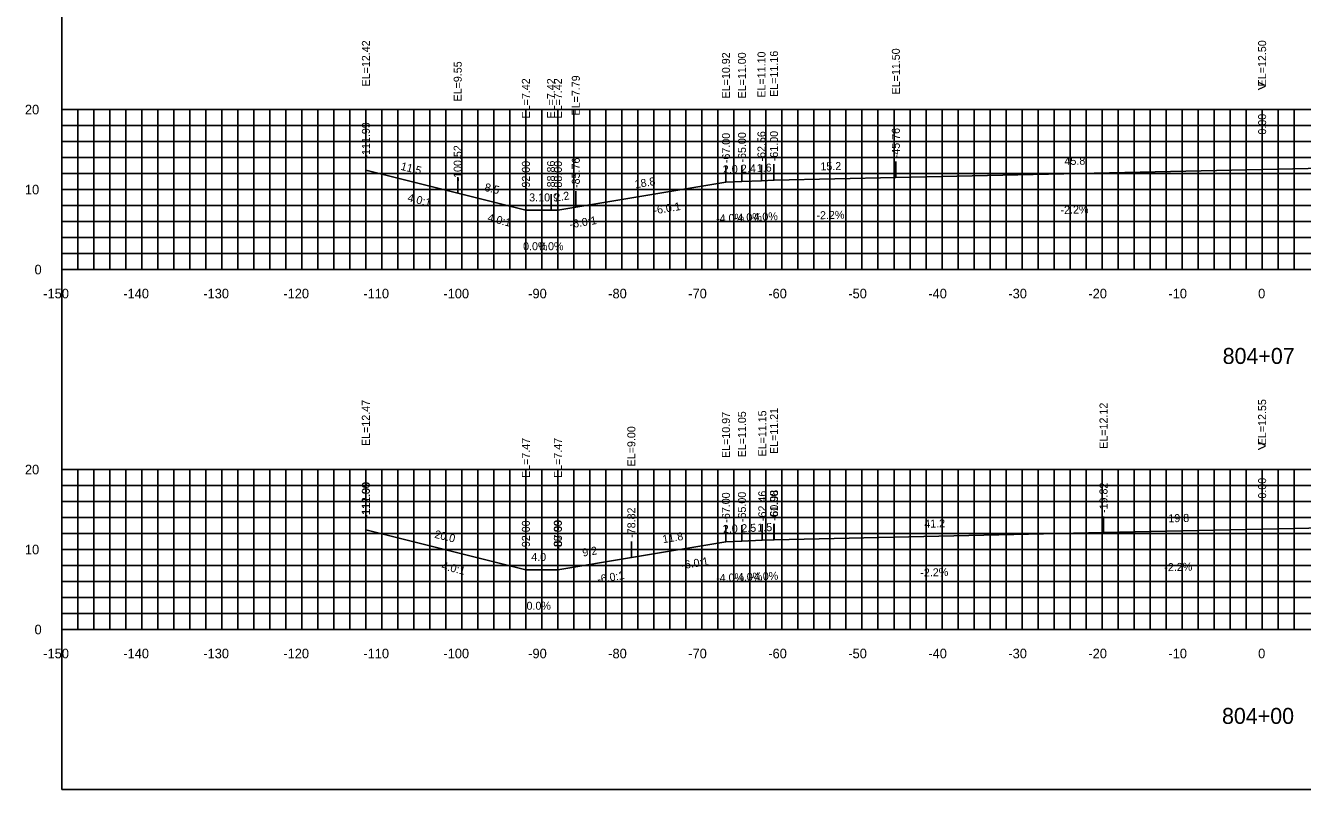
# Model space of a CAD drawing. Extents: x 1797419 to 1809236, y 248759 to 251512.
# Drawn here: x 1802824.4 to 1802984, y 249757.7 to 249853.2 of the extents above; entities that cross this region are included whole.
import ezdxf

# ---------------------------------------------------------------- set-up
doc = ezdxf.new("R2010")
doc.units = 0
for name, color, linetype in [('1', 7, 'Continuous'), ('10', 7, 'Continuous'), ('3', 7, 'Continuous'), ('31', 7, 'Continuous'), ('4', 7, 'Continuous'), ('60', 7, 'Continuous'), ('CL-CNST', 7, 'Continuous'), ('Level 62', 7, 'Continuous')]:
    doc.layers.add(name, color=color, linetype=linetype)

msp = doc.modelspace()

# ---------------------------------------------------------------- linework, layer by layer
for p, q in [((1802866.94, 249835.14), (1802866.94, 249837.14)), ((1802916.37, 249833.82), (1802916.37, 249835.82)), ((1802917.93, 249833.88), (1802917.93, 249835.88)), ((1802917.93, 249833.88), (1802917.93, 249835.88)), ((1802933.16, 249834.22), (1802933.16, 249836.22)), ((1802978.93, 249835.22), (1802978.93, 249837.22)), ((1802978.93, 249835.22), (1802978.93, 249837.22)), ((1802878.41, 249832.27), (1802878.41, 249834.27)), ((1802911.93, 249833.64), (1802911.93, 249835.64)), ((1802913.93, 249833.72), (1802913.93, 249835.72)), ((1802886.93, 249830.14), (1802886.93, 249832.14)), ((1802890.07, 249830.14), (1802890.07, 249832.14)), ((1802890.93, 249830.14), (1802890.93, 249832.14)), ((1802893.17, 249830.52), (1802893.17, 249832.52)), ((1802866.93, 249790.19), (1802866.93, 249792.19)), ((1802866.94, 249790.19), (1802866.94, 249792.19)), ((1802959.11, 249789.84), (1802959.11, 249791.84)), ((1802978.93, 249790.27), (1802978.93, 249792.27)), ((1802911.93, 249788.69), (1802911.93, 249790.69)), ((1802913.93, 249788.77), (1802913.93, 249790.77)), ((1802916.47, 249788.87), (1802916.47, 249790.87)), ((1802917.93, 249788.93), (1802917.93, 249790.93)), ((1802917.94, 249788.93), (1802917.94, 249790.93)), ((1802900.11, 249786.72), (1802900.11, 249788.72)), ((1802886.93, 249785.19), (1802886.93, 249787.19)), ((1802890.93, 249785.19), (1802890.93, 249787.19)), ((1802890.93, 249785.19), (1802890.93, 249787.19))]:
    msp.add_line(p, q)
msp.add_lwpolyline([(1802828.93, 249757.72), (1803128.93, 249757.72), (1803128.93, 249947.72), (1802828.93, 249947.72)], close=True)
at = {"layer": '60'}
for p, q in [((1802828.87, 249842.72), (1802828.93, 249842.72)), ((1802828.93, 249822.72), (1802828.93, 249842.72)), ((1802828.87, 249832.72), (1802828.93, 249832.72)), ((1802828.87, 249822.72), (1802828.93, 249822.72)), ((1802828.93, 249822.72), (1803128.93, 249822.72)), ((1802828.93, 249822.66), (1802828.93, 249822.72)), ((1802838.93, 249822.66), (1802838.93, 249822.72)), ((1802848.93, 249822.66), (1802848.93, 249822.72)), ((1802858.93, 249822.66), (1802858.93, 249822.72)), ((1802868.93, 249822.66), (1802868.93, 249822.72)), ((1802878.93, 249822.66), (1802878.93, 249822.72)), ((1802888.93, 249822.66), (1802888.93, 249822.72)), ((1802898.93, 249822.66), (1802898.93, 249822.72)), ((1802908.93, 249822.66), (1802908.93, 249822.72)), ((1802918.93, 249822.66), (1802918.93, 249822.72)), ((1802928.93, 249822.66), (1802928.93, 249822.72)), ((1802938.93, 249822.66), (1802938.93, 249822.72)), ((1802948.93, 249822.66), (1802948.93, 249822.72)), ((1802958.93, 249822.66), (1802958.93, 249822.72)), ((1802968.93, 249822.66), (1802968.93, 249822.72)), ((1802978.93, 249822.66), (1802978.93, 249822.72)), ((1802828.87, 249797.72), (1802828.93, 249797.72)), ((1802828.93, 249777.72), (1802828.93, 249797.72)), ((1802828.87, 249787.72), (1802828.93, 249787.72)), ((1802828.87, 249777.72), (1802828.93, 249777.72)), ((1802828.93, 249777.72), (1803128.93, 249777.72)), ((1802828.93, 249777.66), (1802828.93, 249777.72)), ((1802838.93, 249777.66), (1802838.93, 249777.72)), ((1802848.93, 249777.66), (1802848.93, 249777.72)), ((1802858.93, 249777.66), (1802858.93, 249777.72)), ((1802868.93, 249777.66), (1802868.93, 249777.72)), ((1802878.93, 249777.66), (1802878.93, 249777.72)), ((1802888.93, 249777.66), (1802888.93, 249777.72)), ((1802898.93, 249777.66), (1802898.93, 249777.72)), ((1802908.93, 249777.66), (1802908.93, 249777.72)), ((1802918.93, 249777.66), (1802918.93, 249777.72)), ((1802928.93, 249777.66), (1802928.93, 249777.72)), ((1802938.93, 249777.66), (1802938.93, 249777.72)), ((1802948.93, 249777.66), (1802948.93, 249777.72)), ((1802958.93, 249777.66), (1802958.93, 249777.72)), ((1802968.93, 249777.66), (1802968.93, 249777.72)), ((1802978.93, 249777.66), (1802978.93, 249777.72))]:
    msp.add_line(p, q, dxfattribs=at)
at = {"layer": 'CL-CNST'}
for points in [[(1802866.94, 249835.14), (1802878.41, 249832.27), (1802886.93, 249830.14), (1802890.07, 249830.14), (1802890.93, 249830.14), (1802893.17, 249830.52), (1802911.93, 249833.64), (1802913.93, 249833.72), (1802916.37, 249833.82), (1802917.93, 249833.88), (1802917.93, 249833.88), (1802933.16, 249834.22), (1802978.93, 249835.22), (1802978.93, 249835.22), (1803013.48, 249835.98)], [(1802866.93, 249790.19), (1802866.94, 249790.19), (1802886.93, 249785.19), (1802890.93, 249785.19), (1802890.93, 249785.19), (1802900.11, 249786.72), (1802911.93, 249788.69), (1802913.93, 249788.77), (1802916.47, 249788.87), (1802917.93, 249788.93), (1802917.94, 249788.93), (1802959.11, 249789.84), (1802978.93, 249790.27), (1803031.6, 249791.37), (1803033.52, 249791.29), (1803035.6, 249791.21), (1803037.6, 249791.13), (1803037.6, 249791.12), (1803048.69, 249789.28), (1803058.6, 249787.63), (1803060.21, 249787.63), (1803062.6, 249787.63), (1803062.63, 249787.63), (1803128.93, 249790.94)]]:
    msp.add_lwpolyline(points, dxfattribs=at)
at = {"layer": 'Level 62'}
for p, q in [((1802828.93, 249842.72), (1803128.93, 249842.72)), ((1802828.93, 249822.72), (1802828.93, 249842.72)), ((1802830.93, 249822.72), (1802830.93, 249842.72)), ((1802832.93, 249822.72), (1802832.93, 249842.72)), ((1802834.93, 249822.72), (1802834.93, 249842.72)), ((1802836.93, 249822.72), (1802836.93, 249842.72)), ((1802838.93, 249822.72), (1802838.93, 249842.72)), ((1802840.93, 249822.72), (1802840.93, 249842.72)), ((1802842.93, 249822.72), (1802842.93, 249842.72)), ((1802844.93, 249822.72), (1802844.93, 249842.72)), ((1802846.93, 249822.72), (1802846.93, 249842.72)), ((1802848.93, 249822.72), (1802848.93, 249842.72)), ((1802850.93, 249822.72), (1802850.93, 249842.72)), ((1802852.93, 249822.72), (1802852.93, 249842.72)), ((1802854.93, 249822.72), (1802854.93, 249842.72)), ((1802856.93, 249822.72), (1802856.93, 249842.72)), ((1802858.93, 249822.72), (1802858.93, 249842.72)), ((1802860.93, 249822.72), (1802860.93, 249842.72)), ((1802862.93, 249822.72), (1802862.93, 249842.72)), ((1802864.93, 249822.72), (1802864.93, 249842.72)), ((1802866.93, 249822.72), (1802866.93, 249842.72)), ((1802868.93, 249822.72), (1802868.93, 249842.72)), ((1802870.93, 249822.72), (1802870.93, 249842.72)), ((1802872.93, 249822.72), (1802872.93, 249842.72)), ((1802874.93, 249822.72), (1802874.93, 249842.72)), ((1802876.93, 249822.72), (1802876.93, 249842.72)), ((1802878.93, 249822.72), (1802878.93, 249842.72)), ((1802880.93, 249822.72), (1802880.93, 249842.72)), ((1802882.93, 249822.72), (1802882.93, 249842.72)), ((1802884.93, 249822.72), (1802884.93, 249842.72)), ((1802886.93, 249822.72), (1802886.93, 249842.72)), ((1802888.93, 249822.72), (1802888.93, 249842.72)), ((1802890.93, 249822.72), (1802890.93, 249842.72)), ((1802892.93, 249822.72), (1802892.93, 249842.72)), ((1802894.93, 249822.72), (1802894.93, 249842.72)), ((1802896.93, 249822.72), (1802896.93, 249842.72)), ((1802898.93, 249822.72), (1802898.93, 249842.72)), ((1802900.93, 249822.72), (1802900.93, 249842.72)), ((1802902.93, 249822.72), (1802902.93, 249842.72)), ((1802904.93, 249822.72), (1802904.93, 249842.72)), ((1802906.93, 249822.72), (1802906.93, 249842.72)), ((1802908.93, 249822.72), (1802908.93, 249842.72)), ((1802910.93, 249822.72), (1802910.93, 249842.72)), ((1802912.93, 249822.72), (1802912.93, 249842.72)), ((1802914.93, 249822.72), (1802914.93, 249842.72)), ((1802916.93, 249822.72), (1802916.93, 249842.72)), ((1802918.93, 249822.72), (1802918.93, 249842.72)), ((1802920.93, 249822.72), (1802920.93, 249842.72)), ((1802922.93, 249822.72), (1802922.93, 249842.72)), ((1802924.93, 249822.72), (1802924.93, 249842.72)), ((1802926.93, 249822.72), (1802926.93, 249842.72)), ((1802928.93, 249822.72), (1802928.93, 249842.72)), ((1802930.93, 249822.72), (1802930.93, 249842.72)), ((1802932.93, 249822.72), (1802932.93, 249842.72)), ((1802934.93, 249822.72), (1802934.93, 249842.72)), ((1802936.93, 249822.72), (1802936.93, 249842.72)), ((1802938.93, 249822.72), (1802938.93, 249842.72)), ((1802940.93, 249822.72), (1802940.93, 249842.72)), ((1802942.93, 249822.72), (1802942.93, 249842.72)), ((1802944.93, 249822.72), (1802944.93, 249842.72)), ((1802946.93, 249822.72), (1802946.93, 249842.72)), ((1802948.93, 249822.72), (1802948.93, 249842.72)), ((1802950.93, 249822.72), (1802950.93, 249842.72)), ((1802952.93, 249822.72), (1802952.93, 249842.72)), ((1802954.93, 249822.72), (1802954.93, 249842.72)), ((1802956.93, 249822.72), (1802956.93, 249842.72)), ((1802958.93, 249822.72), (1802958.93, 249842.72)), ((1802960.93, 249822.72), (1802960.93, 249842.72)), ((1802962.93, 249822.72), (1802962.93, 249842.72)), ((1802964.93, 249822.72), (1802964.93, 249842.72)), ((1802966.93, 249822.72), (1802966.93, 249842.72)), ((1802968.93, 249822.72), (1802968.93, 249842.72)), ((1802970.93, 249822.72), (1802970.93, 249842.72)), ((1802972.93, 249822.72), (1802972.93, 249842.72)), ((1802974.93, 249822.72), (1802974.93, 249842.72)), ((1802976.93, 249822.72), (1802976.93, 249842.72)), ((1802978.93, 249822.72), (1802978.93, 249842.72)), ((1802980.93, 249822.72), (1802980.93, 249842.72)), ((1802982.93, 249822.72), (1802982.93, 249842.72)), ((1802828.93, 249840.72), (1803128.93, 249840.72)), ((1802828.93, 249838.72), (1803128.93, 249838.72)), ((1802828.93, 249836.72), (1803128.93, 249836.72)), ((1802828.93, 249834.72), (1803128.93, 249834.72)), ((1802828.93, 249832.72), (1803128.93, 249832.72)), ((1802828.93, 249830.72), (1803128.93, 249830.72)), ((1802828.93, 249828.72), (1803128.93, 249828.72)), ((1802828.93, 249826.72), (1803128.93, 249826.72)), ((1802828.93, 249824.72), (1803128.93, 249824.72)), ((1802828.93, 249822.72), (1803128.93, 249822.72)), ((1802828.93, 249797.72), (1803128.93, 249797.72)), ((1802828.93, 249777.72), (1802828.93, 249797.72)), ((1802830.93, 249777.72), (1802830.93, 249797.72)), ((1802832.93, 249777.72), (1802832.93, 249797.72)), ((1802834.93, 249777.72), (1802834.93, 249797.72)), ((1802836.93, 249777.72), (1802836.93, 249797.72)), ((1802838.93, 249777.72), (1802838.93, 249797.72)), ((1802840.93, 249777.72), (1802840.93, 249797.72)), ((1802842.93, 249777.72), (1802842.93, 249797.72)), ((1802844.93, 249777.72), (1802844.93, 249797.72)), ((1802846.93, 249777.72), (1802846.93, 249797.72)), ((1802848.93, 249777.72), (1802848.93, 249797.72)), ((1802850.93, 249777.72), (1802850.93, 249797.72)), ((1802852.93, 249777.72), (1802852.93, 249797.72)), ((1802854.93, 249777.72), (1802854.93, 249797.72)), ((1802856.93, 249777.72), (1802856.93, 249797.72)), ((1802858.93, 249777.72), (1802858.93, 249797.72)), ((1802860.93, 249777.72), (1802860.93, 249797.72)), ((1802862.93, 249777.72), (1802862.93, 249797.72)), ((1802864.93, 249777.72), (1802864.93, 249797.72)), ((1802866.93, 249777.72), (1802866.93, 249797.72)), ((1802868.93, 249777.72), (1802868.93, 249797.72)), ((1802870.93, 249777.72), (1802870.93, 249797.72)), ((1802872.93, 249777.72), (1802872.93, 249797.72)), ((1802874.93, 249777.72), (1802874.93, 249797.72)), ((1802876.93, 249777.72), (1802876.93, 249797.72)), ((1802878.93, 249777.72), (1802878.93, 249797.72)), ((1802880.93, 249777.72), (1802880.93, 249797.72)), ((1802882.93, 249777.72), (1802882.93, 249797.72)), ((1802884.93, 249777.72), (1802884.93, 249797.72)), ((1802886.93, 249777.72), (1802886.93, 249797.72)), ((1802888.93, 249777.72), (1802888.93, 249797.72)), ((1802890.93, 249777.72), (1802890.93, 249797.72)), ((1802892.93, 249777.72), (1802892.93, 249797.72)), ((1802894.93, 249777.72), (1802894.93, 249797.72)), ((1802896.93, 249777.72), (1802896.93, 249797.72)), ((1802898.93, 249777.72), (1802898.93, 249797.72)), ((1802900.93, 249777.72), (1802900.93, 249797.72)), ((1802902.93, 249777.72), (1802902.93, 249797.72)), ((1802904.93, 249777.72), (1802904.93, 249797.72)), ((1802906.93, 249777.72), (1802906.93, 249797.72)), ((1802908.93, 249777.72), (1802908.93, 249797.72)), ((1802910.93, 249777.72), (1802910.93, 249797.72)), ((1802912.93, 249777.72), (1802912.93, 249797.72)), ((1802914.93, 249777.72), (1802914.93, 249797.72)), ((1802916.93, 249777.72), (1802916.93, 249797.72)), ((1802918.93, 249777.72), (1802918.93, 249797.72)), ((1802920.93, 249777.72), (1802920.93, 249797.72)), ((1802922.93, 249777.72), (1802922.93, 249797.72)), ((1802924.93, 249777.72), (1802924.93, 249797.72)), ((1802926.93, 249777.72), (1802926.93, 249797.72)), ((1802928.93, 249777.72), (1802928.93, 249797.72)), ((1802930.93, 249777.72), (1802930.93, 249797.72)), ((1802932.93, 249777.72), (1802932.93, 249797.72)), ((1802934.93, 249777.72), (1802934.93, 249797.72)), ((1802936.93, 249777.72), (1802936.93, 249797.72)), ((1802938.93, 249777.72), (1802938.93, 249797.72)), ((1802940.93, 249777.72), (1802940.93, 249797.72)), ((1802942.93, 249777.72), (1802942.93, 249797.72)), ((1802944.93, 249777.72), (1802944.93, 249797.72)), ((1802946.93, 249777.72), (1802946.93, 249797.72)), ((1802948.93, 249777.72), (1802948.93, 249797.72)), ((1802950.93, 249777.72), (1802950.93, 249797.72)), ((1802952.93, 249777.72), (1802952.93, 249797.72)), ((1802954.93, 249777.72), (1802954.93, 249797.72)), ((1802956.93, 249777.72), (1802956.93, 249797.72)), ((1802958.93, 249777.72), (1802958.93, 249797.72)), ((1802960.93, 249777.72), (1802960.93, 249797.72)), ((1802962.93, 249777.72), (1802962.93, 249797.72)), ((1802964.93, 249777.72), (1802964.93, 249797.72)), ((1802966.93, 249777.72), (1802966.93, 249797.72)), ((1802968.93, 249777.72), (1802968.93, 249797.72)), ((1802970.93, 249777.72), (1802970.93, 249797.72)), ((1802972.93, 249777.72), (1802972.93, 249797.72)), ((1802974.93, 249777.72), (1802974.93, 249797.72)), ((1802976.93, 249777.72), (1802976.93, 249797.72)), ((1802978.93, 249777.72), (1802978.93, 249797.72)), ((1802980.93, 249777.72), (1802980.93, 249797.72)), ((1802982.93, 249777.72), (1802982.93, 249797.72)), ((1802828.93, 249795.72), (1803128.93, 249795.72)), ((1802828.93, 249793.72), (1803128.93, 249793.72)), ((1802828.93, 249791.72), (1803128.93, 249791.72)), ((1802828.93, 249789.72), (1803128.93, 249789.72)), ((1802828.93, 249787.72), (1803128.93, 249787.72)), ((1802828.93, 249785.72), (1803128.93, 249785.72)), ((1802828.93, 249783.72), (1803128.93, 249783.72)), ((1802828.93, 249781.72), (1803128.93, 249781.72)), ((1802828.93, 249779.72), (1803128.93, 249779.72)), ((1802828.93, 249777.72), (1803128.93, 249777.72))]:
    msp.add_line(p, q, dxfattribs=at)

# ---------------------------------------------------------------- texts
for s, rotation, p in [('4.0:1', 345.9629, (1802872.07, 249831.28)), ('-6.0:1', 9.4623, (1802902.96, 249829.61)), ('4.0:1', 345.9629, (1802882.06, 249828.78)), ('-6.0:1', 9.4623, (1802892.46, 249827.86)), ('-6.0:1', 9.4623, (1802906.43, 249785.24)), ('4.0:1', 345.9637, (1802876.33, 249785.26)), ('-6.0:1', 9.4624, (1802895.93, 249783.49))]:
    msp.add_text(s, height=1, rotation=rotation).set_placement(p)
at = {"layer": '1'}
for s, p in [('804+07', (1802974, 249810.92)), ('804+00', (1802973.92, 249765.92))]:
    msp.add_text(s, height=2, dxfattribs=at).set_placement(p)
at = {"layer": '10'}
for s, p in [('-150', (1802826.62, 249819.12)), ('-140', (1802836.62, 249819.12)), ('-130', (1802846.62, 249819.12)), ('-120', (1802856.62, 249819.12)), ('-110', (1802866.62, 249819.12)), ('-100', (1802876.62, 249819.12)), ('-90', (1802887.22, 249819.12)), ('-80', (1802897.22, 249819.12)), ('-70', (1802907.22, 249819.12)), ('-60', (1802917.22, 249819.12)), ('-50', (1802927.22, 249819.12)), ('-40', (1802937.22, 249819.12)), ('-30', (1802947.22, 249819.12)), ('-20', (1802957.22, 249819.12)), ('-10', (1802967.22, 249819.12)), ('0', (1802978.43, 249819.12)), ('-150', (1802826.62, 249774.12)), ('-140', (1802836.62, 249774.12)), ('-130', (1802846.62, 249774.12)), ('-120', (1802856.62, 249774.12)), ('-110', (1802866.62, 249774.12)), ('-100', (1802876.62, 249774.12)), ('-90', (1802887.22, 249774.12)), ('-80', (1802897.22, 249774.12)), ('-70', (1802907.22, 249774.12)), ('-60', (1802917.22, 249774.12)), ('-50', (1802927.22, 249774.12)), ('-40', (1802937.22, 249774.12)), ('-30', (1802947.22, 249774.12)), ('-20', (1802957.22, 249774.12)), ('-10', (1802967.22, 249774.12)), ('0', (1802978.43, 249774.12))]:
    msp.add_text(s, height=1.2, dxfattribs=at).set_placement(p)
at = {"layer": '3'}
for s, p in [('EL=12.42', (1802867.44, 249845.61)), ('EL=11.50', (1802933.66, 249844.61)), ('EL=12.50', (1802979.43, 249845.62)), ('EL=12.50', (1802979.43, 249845.62)), ('EL=9.55', (1802878.91, 249843.73)), ('EL=10.92', (1802912.43, 249844.11)), ('EL=11.00', (1802914.43, 249844.11)), ('EL=11.10', (1802916.87, 249844.21)), ('EL=11.16', (1802918.43, 249844.31)), ('EL=11.16', (1802918.43, 249844.31)), ('EL=7.79', (1802893.67, 249841.98)), ('EL=7.42', (1802887.43, 249841.61)), ('EL=7.42', (1802890.57, 249841.61)), ('EL=7.42', (1802891.43, 249841.61)), ('0.00', (1802979.43, 249839.59)), ('0.00', (1802979.43, 249839.59)), ('-111.99', (1802867.44, 249836.6)), ('-67.00', (1802912.43, 249836.02)), ('-65.00', (1802914.43, 249836.1)), ('-62.56', (1802916.87, 249836.23)), ('-61.00', (1802918.43, 249836.26)), ('-61.00', (1802918.43, 249836.26)), ('-45.76', (1802933.66, 249836.63)), ('-100.52', (1802878.91, 249833.73)), ('-92.00', (1802887.43, 249832.52)), ('-88.86', (1802890.57, 249832.55)), ('-88.00', (1802891.43, 249832.52)), ('-85.76', (1802893.67, 249832.92)), ('EL=12.47', (1802867.43, 249800.66)), ('EL=12.47', (1802867.44, 249800.66)), ('EL=12.12', (1802959.61, 249800.31)), ('EL=12.55', (1802979.43, 249800.75)), ('EL=10.97', (1802912.43, 249799.16)), ('EL=11.05', (1802914.43, 249799.24)), ('EL=11.15', (1802916.97, 249799.35)), ('EL=11.21', (1802918.43, 249799.66)), ('EL=11.21', (1802918.44, 249799.66)), ('EL=9.00', (1802900.61, 249798.11)), ('EL=7.47', (1802887.43, 249796.66)), ('EL=7.47', (1802891.43, 249796.66)), ('EL=7.47', (1802891.43, 249796.66)), ('-112.00', (1802867.43, 249791.58)), ('-111.99', (1802867.44, 249791.65)), ('-19.82', (1802959.61, 249792.29)), ('-0.00', (1802979.43, 249793.64)), ('-67.00', (1802912.43, 249791.07)), ('-65.00', (1802914.43, 249791.15)), ('-62.46', (1802916.97, 249791.28)), ('-61.00', (1802918.43, 249791.31)), ('-60.98', (1802918.44, 249791.39)), ('-78.82', (1802900.61, 249789.18)), ('-92.00', (1802887.43, 249787.57)), ('-88.00', (1802891.43, 249787.57)), ('-87.99', (1802891.43, 249787.65))]:
    msp.add_text(s, height=1, rotation=90, dxfattribs=at).set_placement(p)
at = {"layer": '31'}
for s, p in [('20', (1802824.33, 249842.12)), ('10', (1802824.33, 249832.12)), ('0', (1802825.53, 249822.12)), ('20', (1802824.33, 249797.12)), ('10', (1802824.33, 249787.12)), ('0', (1802825.53, 249777.12))]:
    msp.add_text(s, height=1.2, dxfattribs=at).set_placement(p)
at = {"layer": '4'}
for s, rotation, p in [('11.5', 345.9629, (1802871.22, 249835.2)), ('2.0', 2.2903, (1802911.56, 249834.73)), ('2.4', 2.2903, (1802913.82, 249834.82)), ('1.6', 2.2903, (1802915.8, 249834.9)), ('15.2', 1.2603, (1802923.74, 249835.11)), ('45.8', 1.2603, (1802954.24, 249835.78)), ('18.8', 9.4623, (1802900.61, 249832.87)), ('8.5', 345.9629, (1802881.69, 249832.58)), ('2.2', 9.4623, (1802890.6, 249831.2)), ('-4.0%', 2.2903, (1802910.72, 249828.59)), ('-4.0%', 2.2903, (1802912.94, 249828.68)), ('-4.0%', 2.2903, (1802914.94, 249828.76)), ('-2.2%', 1.2603, (1802923.25, 249829)), ('-2.2%', 1.2603, (1802953.75, 249829.67)), ('41.2', 1.2603, (1802936.72, 249790.44)), ('19.8', 1.2603, (1802967.22, 249791.12)), ('20.0', 345.9637, (1802875.44, 249789.2)), ('11.8', 9.4623, (1802904.08, 249788.5)), ('2.0', 2.2903, (1802911.56, 249789.78)), ('2.5', 2.2908, (1802913.87, 249789.87)), ('1.5', 2.2908, (1802915.87, 249789.95)), ('9.2', 9.4624, (1802894.07, 249786.83)), ('-4.0%', 2.2903, (1802910.72, 249783.64)), ('-4.0%', 2.2908, (1802912.99, 249783.73)), ('-4.0%', 2.2908, (1802914.99, 249783.81)), ('-2.2%', 1.2603, (1802936.23, 249784.33)), ('-2.2%', 1.2603, (1802966.72, 249785))]:
    msp.add_text(s, height=1, rotation=rotation, dxfattribs=at).set_placement(p)
for s, p in [('3.1', (1802887.34, 249831.24)), ('0.9', (1802889.21, 249831.24)), ('0.0%', (1802886.58, 249825.14)), ('0.0%', (1802888.58, 249825.14)), ('4.0', (1802887.6, 249786.29)), ('0.0%', (1802887.01, 249780.19))]:
    msp.add_text(s, height=1, dxfattribs=at).set_placement(p)
at = {"layer": '60'}
for s, height, p in [('>', 1.5, (1802978.32, 249844.97)), ('-', 0.0001, (1802828.93, 249822.72)), ('>', 1.5, (1802978.32, 249799.97)), ('-', 0.0001, (1802828.93, 249777.72))]:
    msp.add_text(s, height=height, dxfattribs=at).set_placement(p)

doc.saveas('drawing.dxf')
